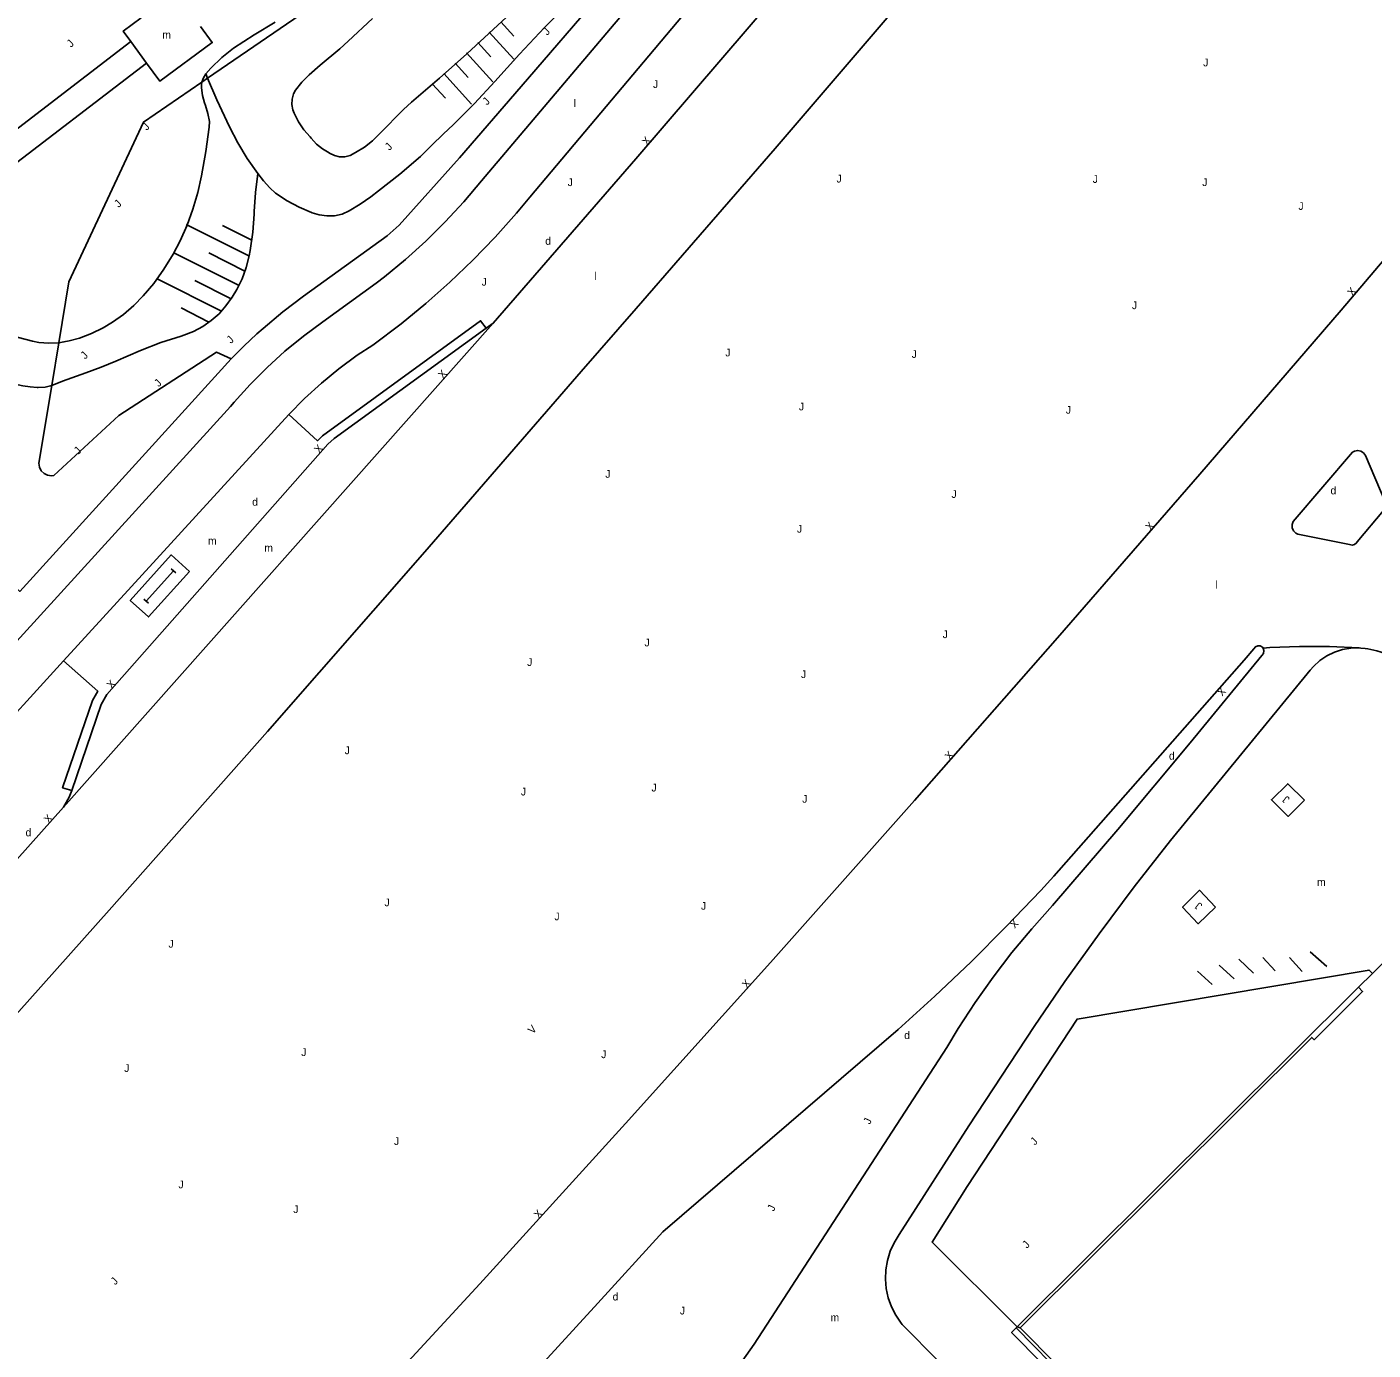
# Model space of a CAD drawing. Extents: x 134999 to 136502, y 457398 to 459002.
# Drawn here: x 135814.7 to 135902.2, y 458479.7 to 458565.7 of the extents above; entities that cross this region are included whole.
import ezdxf

# ---------------------------------------------------------------- set-up
doc = ezdxf.new("R2010")
doc.units = 0
for name, color, linetype in [('RI_DGTB_18', 7, 'Continuous'), ('RI_DGTB_19', 7, 'Continuous'), ('RI_DGTB_29', 7, 'Continuous'), ('RI_DGTB_30', 7, 'Continuous'), ('RI_DGTB_31', 7, 'Continuous'), ('RI_DGTB_4', 7, 'Continuous'), ('RI_DGTB_43', 7, 'Continuous'), ('RI_DGTB_49', 7, 'Continuous'), ('RI_DGTB_53', 7, 'Continuous'), ('RI_DGTB_54', 7, 'Continuous')]:
    doc.layers.add(name, color=color, linetype=linetype)

msp = doc.modelspace()

# ---------------------------------------------------------------- linework, layer by layer
at = {"layer": 'RI_DGTB_18'}
for p, q in [((135844.748, 458565.381), (135846.354, 458563.61)), ((135845.5, 458566.039), (135846.336, 458565.118)), ((135844.014, 458564.701), (135844.856, 458563.774)), ((135843.27, 458564.033), (135844.976, 458562.154)), ((135826.32, 458562.669), (135826.442, 458562.387)), ((135841.785, 458562.692), (135843.599, 458560.695)), ((135842.53, 458563.36), (135843.375, 458562.43)), ((135841.041, 458562.024), (135841.894, 458561.085)), ((135829.118, 458550.829), (135825.055, 458552.873)), ((135829.307, 458551.853), (135827.409, 458552.808)), ((135828.482, 458548.91), (135824.245, 458551.041)), ((135828.854, 458549.843), (135826.511, 458551.021)), ((135827.348, 458547.241), (135823.206, 458549.325)), ((135827.971, 458548.049), (135825.612, 458549.234)), ((135826.53, 458546.534), (135824.714, 458547.447))]:
    msp.add_line(p, q, dxfattribs=at)
for points in [[(135847.302, 458567.694), (135843.283, 458563.973), (135841.513, 458562.378), (135839.703, 458560.829), (135839.173, 458560.354), (135837.634, 458558.779), (135837.16, 458558.305), (135836.633, 458557.892), (135836.061, 458557.544), (135835.699, 458557.361), (135835.362, 458557.281), (135835.016, 458557.281), (135834.679, 458557.359), (135834.369, 458557.513), (135834.346, 458557.528), (135833.908, 458557.783), (135833.516, 458558.104), (135833.179, 458558.483), (135833.115, 458558.571), (135832.699, 458559.035), (135832.346, 458559.549), (135832.062, 458560.104), (135831.971, 458560.33), (135831.911, 458560.676)], [(135849.396, 458566.748), (135848.344, 458565.685), (135846.705, 458563.938), (135845.101, 458562.159), (135843.788, 458560.734), (135842.417, 458559.365), (135841.749, 458558.736), (135841.005, 458558.029), (135840.283, 458557.299), (135838.945, 458556.145), (135837.556, 458555.053), (135837.051, 458554.681), (135836.364, 458554.187), (135835.634, 458553.759), (135835.181, 458553.538), (135834.693, 458553.444), (135834.196, 458553.429), (135833.703, 458553.494), (135833.227, 458553.638), (135833.203, 458553.647), (135832.388, 458553.992), (135831.607, 458554.409), (135830.855, 458554.903), (135830.48, 458555.253), (135830.076, 458555.71), (135829.696, 458556.188)], [(135831.911, 458560.676), (135831.93, 458561.027), (135832.028, 458561.365), (135832.147, 458561.593), (135832.571, 458562.122), (135833.047, 458562.604), (135833.753, 458563.23), (135835.042, 458564.289), (135835.573, 458564.781), (135837.149, 458566.262)], [(135826.32, 458562.669), (135826.657, 458563.034), (135827.37, 458563.716), (135828.135, 458564.339), (135829.469, 458565.204), (135830.837, 458566.013)], [(135826.32, 458562.669), (135826.166, 458562.415), (135826.071, 458562.134)], [(135826.071, 458562.134), (135826.045, 458561.945), (135826.045, 458561.754), (135826.104, 458561.257), (135826.242, 458560.777), (135826.309, 458560.611), (135826.45, 458560.088), (135826.557, 458559.556), (135826.538, 458559.208), (135826.328, 458557.612), (135826.039, 458556.028), (135825.796, 458554.954), (135825.491, 458553.877), (135825.11, 458552.825), (135824.655, 458551.803), (135824.2, 458550.941), (135823.603, 458549.972), (135822.939, 458549.048), (135822.262, 458548.229), (135821.651, 458547.599), (135820.985, 458547.026), (135820.27, 458546.517), (135819.655, 458546.152), (135818.896, 458545.784), (135818.106, 458545.489), (135817.434, 458545.303), (135817.104, 458545.236), (135816.77, 458545.189)], [(135829.696, 458556.188), (135829.015, 458557.16), (135828.4, 458558.175), (135827.855, 458559.23), (135827.051, 458560.977), (135826.442, 458562.387)], [(135829.696, 458556.188), (135829.547, 458554.951), (135829.477, 458553.707), (135829.474, 458553.55), (135829.384, 458552.366), (135829.215, 458551.19), (135829.146, 458550.827), (135828.955, 458550.077), (135828.687, 458549.351), (135828.346, 458548.656), (135828.043, 458548.159), (135827.631, 458547.579), (135827.182, 458547.073), (135826.677, 458546.624), (135826.122, 458546.238), (135825.525, 458545.92), (135824.895, 458545.675), (135824.727, 458545.623), (135823.392, 458545.196), (135822.084, 458544.693), (135820.482, 458543.995), (135819.514, 458543.598), (135818.536, 458543.227), (135817.013, 458542.692), (135816.312, 458542.413)], [(135816.77, 458545.189), (135816.12, 458545.16), (135815.471, 458545.211), (135815.055, 458545.287), (135814.145, 458545.527), (135813.258, 458545.844), (135812.401, 458546.235), (135811.581, 458546.697), (135810.803, 458547.227), (135810.282, 458547.64), (135809.07, 458548.711), (135807.913, 458549.84), (135806.813, 458551.026), (135806.632, 458551.232)], [(135802.755, 458548.264), (135803.312, 458547.765), (135803.904, 458547.307), (135804.33, 458547.041), (135805.443, 458546.413), (135806.592, 458545.856), (135808.128, 458545.154), (135809.883, 458544.288), (135811.61, 458543.367), (135812.06, 458543.134), (135812.827, 458542.808), (135813.622, 458542.557), (135814.438, 458542.384), (135814.903, 458542.321), (135815.37, 458542.283), (135815.439, 458542.28), (135815.882, 458542.307), (135816.312, 458542.413)]]:
    msp.add_lwpolyline(points, dxfattribs=at)
at = {"layer": 'RI_DGTB_19'}
for p, q in [((135826.071, 458562.134), (135826.442, 458562.387)), ((135816.312, 458542.413), (135816.77, 458545.189))]:
    msp.add_line(p, q, dxfattribs=at)
for points in [[(135826.442, 458562.387), (135847.03, 458576.49), (135848.901, 458577.788)], [(135826.071, 458562.134), (135822.27, 458559.53), (135817.42, 458549.14), (135816.77, 458545.189)], [(135816.312, 458542.413), (135815.479, 458537.35), (135815.518, 458537.099), (135815.632, 458536.872), (135815.811, 458536.692), (135816.037, 458536.576), (135816.287, 458536.536), (135816.44, 458536.55), (135820.67, 458540.45), (135827.02, 458544.57), (135827.98, 458544.135)]]:
    msp.add_lwpolyline(points, dxfattribs=at)
at = {"layer": 'RI_DGTB_29'}
for p, q in [((135822.45, 458528.395), (135824.226, 458530.368)), ((135824.375, 458530.234), (135824.078, 458530.501)), ((135822.598, 458528.261), (135822.301, 458528.528))]:
    msp.add_line(p, q, dxfattribs=at)
msp.add_lwpolyline([(135825.264, 458530.327), (135824.077, 458531.395), (135821.412, 458528.435), (135822.599, 458527.367), (135825.264, 458530.327)], dxfattribs=at)
at = {"layer": 'RI_DGTB_4'}
for p, q in [((135879.063, 458481.222), (135901.245, 458503.297)), ((135878.993, 458481.152), (135879.063, 458481.222)), ((135890.955, 458469.045), (135878.993, 458481.152))]:
    msp.add_line(p, q, dxfattribs=at)
for points in [[(135905.729, 458507.76), (135902.148, 458504.195)], [(135902.148, 458504.195), (135901.245, 458503.297)], [(135901.245, 458503.297), (135901.515, 458503.024), (135898.358, 458499.882), (135898.207, 458500.034), (135879.264, 458481.172)], [(135879.264, 458481.172), (135891.099, 458469.193)]]:
    msp.add_lwpolyline(points, dxfattribs=at)
at = {"layer": 'RI_DGTB_49'}
for p, q in [((135894.421, 458504.204), (135893.475, 458505.113)), ((135895.823, 458504.374), (135895.028, 458505.227)), ((135897.584, 458504.314), (135896.75, 458505.226)), ((135899.186, 458504.656), (135898.112, 458505.597)), ((135891.732, 458503.469), (135890.789, 458504.346)), ((135893.154, 458503.837), (135892.19, 458504.738))]:
    msp.add_line(p, q, dxfattribs=at)
at = {"layer": 'RI_DGTB_53'}
for p, q in [((135847.392, 458554.658), (135885.54, 458600)), ((135845.004, 458546.467), (135817.08, 458515.01)), ((135844.545, 458546.131), (135845.004, 458546.467)), ((135831.714, 458540.522), (135817.073, 458524.507)), ((135901.404, 458525.342), (135901.298, 458525.349)), ((135879.264, 458481.172), (135879.063, 458481.222))]:
    msp.add_line(p, q, dxfattribs=at)
for points in [[(135881.752, 458600), (135880.794, 458598.897), (135844.235, 458555.713), (135843.089, 458554.354), (135841.884, 458553.048), (135840.621, 458551.797), (135839.302, 458550.605), (135837.932, 458549.473), (135837.39, 458549.053), (135833.922, 458546.549), (135832.667, 458545.624), (135831.462, 458544.636), (135830.308, 458543.588), (135829.21, 458542.482), (135828.17, 458541.321), (135827.936, 458541.042), (135755.358, 458461.368), (135746.263, 458451.283), (135742.865, 458447.584)], [(135845.004, 458546.467), (135854.276, 458557.145), (135863.488, 458567.876), (135872.639, 458578.658), (135881.729, 458589.493), (135890.446, 458600)], [(135898.855, 458600), (135890.066, 458589.378), (135881.216, 458578.808), (135872.305, 458568.289), (135863.332, 458557.822), (135854.299, 458547.407), (135850.727, 458543.322)], [(135827.98, 458544.135), (135828.802, 458544.96), (135829.65, 458545.759), (135830.046, 458546.115), (135831.333, 458547.199), (135832.67, 458548.22), (135838.12, 458552.14), (135838.9, 458552.83), (135842.816, 458557.207), (135846.823, 458561.833), (135857.433, 458574.171), (135869.323, 458588.187)], [(135776.129, 458412.665), (135786.016, 458422.694), (135795.845, 458432.779), (135805.617, 458442.919), (135815.332, 458453.115), (135824.988, 458463.366), (135834.586, 458473.672), (135844.125, 458484.031), (135853.605, 458494.445), (135863.026, 458504.913), (135872.387, 458515.434), (135881.688, 458526.008), (135890.929, 458536.635), (135900.11, 458547.314), (135909.23, 458558.045), (135918.288, 458568.827), (135926.513, 458578.726)], [(135839.027, 458546.416), (135840.633, 458547.737), (135842.186, 458549.118), (135843.686, 458550.558), (135845.128, 458552.055), (135846.512, 458553.607), (135847.392, 458554.658)], [(135817.607, 458516.093), (135819.522, 458521.671), (135819.902, 458522.318), (135834.263, 458538.601), (135834.668, 458538.956), (135844.545, 458546.131)], [(135844.545, 458546.131), (135844.186, 458546.621), (135833.899, 458539.147), (135833.581, 458538.822), (135831.714, 458540.522)], [(135837.173, 458545.036), (135839.027, 458546.416)], [(135831.714, 458540.522), (135832.747, 458541.574), (135833.835, 458542.568), (135834.975, 458543.501), (135836.164, 458544.372), (135837.173, 458545.036)], [(135827.98, 458544.135), (135827.12, 458543.21), (135814.23, 458529.024), (135810.83, 458532.12), (135808.505, 458533.582), (135807.544, 458533.893), (135806.747, 458534.117), (135801.659, 458535.312), (135800.319, 458535.61), (135798.969, 458535.855), (135797.976, 458535.999), (135796.979, 458536.111), (135794.98, 458536.271), (135793.431, 458536.339), (135791.881, 458536.345), (135790.328, 458536.291), (135786.842, 458536.044), (135786.83, 458536.07)], [(135850.727, 458543.322), (135840.561, 458531.596), (135830.334, 458519.923), (135820.048, 458508.302), (135809.702, 458496.735), (135799.296, 458485.221), (135788.831, 458473.76), (135778.307, 458462.354), (135771.356, 458454.885)], [(135901.695, 458537.859), (135901.575, 458538.031), (135901.401, 458538.145), (135901.196, 458538.187), (135900.99, 458538.149), (135900.854, 458538.072)], [(135900.854, 458538.072), (135897.008, 458533.577)], [(135901.154, 458532.24), (135902.871, 458534.29), (135902.989, 458534.837), (135901.695, 458537.859)], [(135897.008, 458533.577), (135896.934, 458533.377), (135896.938, 458533.163), (135897.02, 458532.966), (135897.168, 458532.812), (135897.299, 458532.743)], [(135897.299, 458532.743), (135900.661, 458532.074)], [(135900.661, 458532.074), (135900.825, 458532.034), (135900.99, 458532.073), (135901.119, 458532.182), (135901.154, 458532.24)], [(135881.443, 458510.52), (135893.816, 458524.554), (135894.446, 458525.283)], [(135894.446, 458525.283), (135894.545, 458525.414), (135894.693, 458525.484), (135894.857, 458525.477), (135894.998, 458525.394), (135895.04, 458525.345)], [(135895.04, 458525.345), (135895.092, 458525.175), (135895.065, 458525), (135894.969, 458524.857)], [(135901.298, 458525.349), (135899.358, 458525.437), (135897.417, 458525.445), (135895.477, 458525.372), (135895.04, 458525.345)], [(135901.298, 458525.349), (135900.747, 458525.338), (135900.203, 458525.248), (135899.678, 458525.08), (135899.183, 458524.838), (135898.728, 458524.527), (135898.323, 458524.153), (135898.112, 458523.909)], [(135901.669, 458525.311), (135901.404, 458525.342)], [(135904.431, 458523.977), (135903.998, 458524.375), (135903.516, 458524.711), (135902.992, 458524.979), (135902.437, 458525.173), (135901.861, 458525.29), (135901.669, 458525.311)], [(135743.626, 458444.016), (135750.851, 458451.704), (135757.702, 458459.364), (135803.695, 458509.861), (135811.62, 458518.544), (135817.073, 458524.507)], [(135817.607, 458516.093), (135817.016, 458516.264), (135818.965, 458521.942), (135819.3, 458522.536), (135817.073, 458524.507)], [(135894.969, 458524.857), (135890.313, 458519.18), (135885.595, 458513.553), (135881.358, 458508.605)], [(135898.112, 458523.909), (135889.024, 458512.835)], [(135897.741, 458515.464), (135896.678, 458514.404), (135895.582, 458515.488), (135896.647, 458516.526), (135897.741, 458515.464)], [(135817.607, 458516.093), (135817.437, 458515.648), (135817.08, 458515.01)], [(135817.08, 458515.01), (135805.099, 458501.588), (135793.058, 458488.219), (135780.958, 458474.903), (135768.799, 458461.642), (135766.633, 458459.292)], [(135889.024, 458512.835), (135886.673, 458509.828), (135884.385, 458506.773), (135882.162, 458503.67), (135880.162, 458500.756)], [(135868.861, 458498.439), (135871.315, 458500.552), (135873.717, 458502.726), (135876.064, 458504.958), (135878.355, 458507.247), (135880.589, 458509.592), (135881.443, 458510.52)], [(135891.943, 458508.496), (135890.831, 458507.425), (135889.808, 458508.513), (135890.903, 458509.604), (135891.943, 458508.496)], [(135881.358, 458508.605), (135880.007, 458507.105), (135878.717, 458505.553), (135877.489, 458503.95), (135876.326, 458502.3), (135875.229, 458500.606), (135874.499, 458499.391)], [(135879.063, 458481.222), (135873.53, 458486.734), (135875.82, 458490.355), (135882.956, 458501.229), (135901.937, 458504.408), (135902.148, 458504.195)], [(135880.162, 458500.756), (135875.908, 458494.288), (135871.395, 458487.218)], [(135874.499, 458499.391), (135861.971, 458480.109)], [(135856.022, 458487.398), (135868.861, 458498.439)], [(135814.89, 458443.173), (135824.207, 458452.987), (135833.466, 458462.857), (135842.667, 458472.781), (135851.809, 458482.759), (135856.022, 458487.398)], [(135871.395, 458487.218), (135871.067, 458486.696), (135870.808, 458486.136), (135870.625, 458485.548), (135870.519, 458484.941), (135870.492, 458484.325), (135870.546, 458483.711), (135870.678, 458483.108), (135870.887, 458482.529), (135871.17, 458481.981), (135871.521, 458481.474), (135871.593, 458481.385)], [(135871.593, 458481.385), (135876.395, 458476.531)], [(135861.971, 458480.109), (135859.04, 458475.972), (135856.043, 458471.881), (135852.983, 458467.838), (135849.859, 458463.844), (135846.672, 458459.899), (135843.424, 458456.006), (135840.114, 458452.164), (135840.066, 458452.109)]]:
    msp.add_lwpolyline(points, dxfattribs=at)
at = {"layer": 'RI_DGTB_54'}
for p, q in [((135821.454, 458564.763), (135805.569, 458552.572)), ((135822.478, 458563.358), (135821.454, 458564.763)), ((135822.478, 458563.358), (135806.632, 458551.232))]:
    msp.add_line(p, q, dxfattribs=at)
for points in [[(135822.126, 458566.298), (135820.96, 458565.44), (135821.454, 458564.763)], [(135825.982, 458565.738), (135826.74, 458564.7), (135823.33, 458562.19), (135822.478, 458563.358)], [(135890.955, 458469.045), (135890.646, 458468.777), (135878.699, 458480.861), (135878.993, 458481.152)]]:
    msp.add_lwpolyline(points, dxfattribs=at)

# ---------------------------------------------------------------- texts
at = {"layer": 'RI_DGTB_29'}
for p in [(135848.388, 458551.555), (135899.425, 458535.335), (135829.337, 458534.594), (135888.927, 458518.091), (135814.61, 458513.112), (135871.717, 458499.93), (135852.768, 458482.94)]:
    msp.add_text('d', height=0.5, dxfattribs=at).set_placement(p)
at = {"layer": 'RI_DGTB_30'}
for s, height, rotation, p in [('X', 0.5, 50.58326, (135855.003, 458557.981)), ('X', 0.5, 50.06362, (135900.851, 458548.179)), ('X', 0.5, 48.18772, (135841.738, 458542.819)), ('X', 0.5, 48.57651, (135833.698, 458537.961)), ('X', 0.499, 48.2324, (135887.722, 458532.935)), ('X', 0.5, 47.91923, (135820.204, 458522.662)), ('X', 0.499, 228.92369, (135892.3, 458522.835)), ('X', 0.5, 48.74975, (135874.682, 458518.031)), ('X', 0.5, 48.03854, (135816.115, 458513.925)), ('X', 0.5, 225.61699, (135878.846, 458507.751)), ('X', 0.5, 48.85125, (135861.49, 458503.197)), ('V', 0.5, 47.05003, (135847.569, 458500.225)), ('X', 0.5, 47.76636, (135847.962, 458488.231))]:
    msp.add_text(s, height=height, rotation=rotation, dxfattribs=at).set_placement(p)
at = {"layer": 'RI_DGTB_31'}
for rotation, p in [(45.1113, (135848.511, 458565.135)), (45.1113, (135817.569, 458564.352)), (359.99973, (135891.151, 458563.152)), (45.1113, (135844.601, 458560.594)), (45.1113, (135822.481, 458558.954)), (45.1113, (135838.258, 458557.65)), (359.99973, (135891.091, 458555.372)), (45.1113, (135820.661, 458553.938)), (359.99973, (135897.341, 458553.822)), (45.1113, (135827.957, 458545.1)), (45.1113, (135818.482, 458544.084)), (45.1113, (135823.265, 458542.285)), (45.1113, (135818.041, 458537.883)), (359.99973, (135852.291, 458536.412)), (359.99973, (135874.791, 458535.102)), (359.99973, (135854.841, 458525.452)), (359.99973, (135865.011, 458523.392)), (359.99973, (135855.291, 458516.022)), (359.99973, (135865.091, 458515.292)), (142.67988, (135896.815, 458515.585)), (359.99963, (135837.94, 458508.56)), (142.67988, (135891.132, 458508.664)), (359.99963, (135852.02, 458498.69)), (65.44886, (135869.492, 458494.35)), (47.12385, (135880.217, 458492.996)), (65.44886, (135863.245, 458488.702)), (47.12385, (135879.7, 458486.292)), (47.05003, (135820.44, 458483.915))]:
    msp.add_text('J', height=0.5, rotation=rotation, dxfattribs=at).set_placement(p)
for p in [(135855.391, 458561.747), (135849.848, 458555.369), (135867.319, 458555.602), (135883.972, 458555.576), (135844.253, 458548.899), (135886.517, 458547.37), (135860.092, 458544.299), (135872.203, 458544.199), (135864.876, 458540.792), (135882.221, 458540.575), (135864.747, 458532.844), (135874.22, 458525.989), (135847.21, 458524.181), (135835.349, 458518.447), (135846.802, 458515.763), (135858.511, 458508.338), (135848.985, 458507.652), (135823.899, 458505.87), (135832.527, 458498.83), (135821.02, 458497.794), (135838.558, 458493.045), (135824.549, 458490.23), (135832.012, 458488.623), (135857.134, 458482.03)]:
    msp.add_text('J', height=0.5, dxfattribs=at).set_placement(p)
at = {"layer": 'RI_DGTB_43'}
for s, p in [('m', (135823.498, 458564.96)), ('l', (135850.232, 458560.502)), ('l', (135851.587, 458549.273)), ('m', (135826.468, 458532.067)), ('m', (135830.129, 458531.607)), ('l', (135891.93, 458529.21)), ('m', (135898.55, 458509.886)), ('m', (135866.932, 458481.585))]:
    msp.add_text(s, height=0.5, dxfattribs=at).set_placement(p)

doc.saveas('drawing.dxf')
